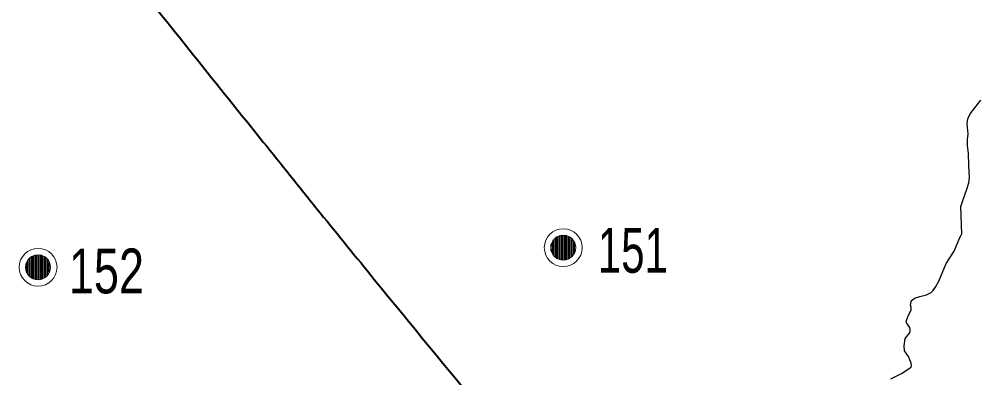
# Model space of a CAD drawing. Extents: x 553962 to 842807, y 8883888 to 9032388.
# Drawn here: x 761111 to 769644, y 8952764 to 8955962 of the extents above; entities that cross this region are included whole.
import ezdxf

# ---------------------------------------------------------------- set-up
doc = ezdxf.new("R2010")
doc.units = 0
doc.header["$LTSCALE"] = 160
for name, color, linetype, lineweight in [('15', 7, 'Continuous', 25), ('21', 7, 'Continuous', 25), ('32', 7, 'Continuous', 13), ('33', 7, 'Continuous', 13)]:
    doc.layers.add(name, color=color, linetype=linetype, lineweight=lineweight)

msp = doc.modelspace()

# ---------------------------------------------------------------- linework, layer by layer
at = {"layer": '15', "lineweight": 40}
msp.add_spline([(761549.2, 8957020.4), (762383.1, 8955993.9), (763257, 8954902.9), (764214.4, 8953717.3), (766168.2, 8951324.4), (767086.6, 8950171.6), (770317.8, 8946184.2), (771971, 8944146), (773006.3, 8942876.2), (773223.4, 8942642.3), (773373.7, 8942274.8), (774008.3, 8940921.5), (774359, 8940136.3), (774475.8, 8939919.1), (774642.8, 8939785.5), (774893.3, 8939668.5), (775511.2, 8939484.7), (775928.6, 8939267.5), (776078.9, 8939184), (776379.5, 8938916.7), (776680.1, 8938749.6), (776830.4, 8938582.6), (777398.1, 8938348.7), (777899.1, 8938231.7), (778550.4, 8938482.3), (779134.8, 8938866.6), (779452.1, 8939250.8), (779569, 8939384.5), (779685.9, 8939351.1), (779852.9, 8939217.4), (780086.7, 8939217.4), (780604.3, 8939451.3), (781055.2, 8939618.4), (781439.3, 8939618.4), (781823.3, 8939518.1), (782090.5, 8939401.2), (782290.9, 8939367.8), (782524.7, 8939518.1), (782858.7, 8939618.4), (783192.6, 8939651.8), (783509.9, 8939818.9), (783910.7, 8940119.6), (784278.1, 8940336.8), (784625.2, 8940434.5)], degree=3, dxfattribs=at)
at = {"layer": '21'}
for points in [[(769504.7, 8954037.1), (769510.6, 8954046.8), (769502, 8954291.1), (769515.2, 8954337.1), (769555.5, 8954446.1), (769572, 8954502.6), (769578.8, 8954546), (769572.1, 8954656.4), (769570.7, 8954765.9), (769561.2, 8954831.6), (769561.4, 8954889.7), (769566.2, 8954940.1), (769559.1, 8955029.8), (769563.1, 8955073.9), (769584.9, 8955116.7), (769680.8, 8955238.5)], [(769194.6, 8953503.5), (769236.9, 8953525.4), (769251.2, 8953538.9), (769279.9, 8953580), (769304.1, 8953627.3), (769370.1, 8953783.8), (769442.9, 8953893.1), (769491.4, 8954015.1), (769504.7, 8954037.1)], [(768878.1, 8952754.6), (768973.8, 8952803.2), (769060, 8952859.2), (769063.1, 8952875.7), (769060, 8952894.5), (769035.2, 8952954.3), (768999.6, 8953006.3), (768996, 8953049.4), (769003.8, 8953113.7), (769042.7, 8953163), (769049.1, 8953178.6), (769050, 8953197.5), (769046.1, 8953212.2), (769015.7, 8953255.6), (769013.3, 8953265.3), (769030.7, 8953318.4), (769059.5, 8953367.2), (769059.5, 8953392.6), (769053.2, 8953413.2), (769058.3, 8953443.6), (769066.7, 8953457.3), (769089.9, 8953473.2), (769136.5, 8953491), (769194.6, 8953503.5)]]:
    msp.add_lwpolyline(points, dxfattribs=at)
at = {"layer": '32'}
for p, q in [((765859, 8953975), (765859, 8953875)), ((765869, 8953995), (765869, 8953855)), ((765879, 8954005), (765879, 8953845)), ((765889, 8954015), (765889, 8953835)), ((765899, 8954025), (765899, 8953825)), ((765909, 8954025), (765909, 8953825)), ((765919, 8954025), (765919, 8953825)), ((765929, 8954035), (765929, 8953815)), ((765939, 8954035), (765939, 8953815)), ((765949, 8954035), (765949, 8953815)), ((765959, 8954035), (765959, 8953815)), ((765969, 8954035), (765969, 8953815)), ((765979, 8954035), (765979, 8953815)), ((765989, 8954035), (765989, 8953815)), ((765999, 8954025), (765999, 8953825)), ((766009, 8954025), (766009, 8953825)), ((766019, 8954015), (766019, 8953835)), ((766029, 8954005), (766029, 8953845)), ((766039, 8953995), (766039, 8953855)), ((766049, 8953985), (766049, 8953865)), ((766059, 8953965), (766059, 8953885)), ((765849, 8953955), (765849, 8953895))]:
    msp.add_line(p, q, dxfattribs=at)
for radius in [168.7, 111]:
    msp.add_circle((765959, 8953925), radius, dxfattribs=at)
at = {"layer": '33'}
for p, q in [((761180, 8953800), (761180, 8953700)), ((761190, 8953820), (761190, 8953680)), ((761200, 8953830), (761200, 8953670)), ((761210, 8953840), (761210, 8953660)), ((761220, 8953850), (761220, 8953650)), ((761230, 8953850), (761230, 8953650)), ((761240, 8953850), (761240, 8953650)), ((761250, 8953860), (761250, 8953640)), ((761260, 8953860), (761260, 8953640)), ((761270, 8953860), (761270, 8953640)), ((761280, 8953860), (761280, 8953640)), ((761290, 8953860), (761290, 8953640)), ((761300, 8953860), (761300, 8953640)), ((761310, 8953860), (761310, 8953640)), ((761320, 8953850), (761320, 8953650)), ((761330, 8953850), (761330, 8953650)), ((761340, 8953840), (761340, 8953660)), ((761350, 8953830), (761350, 8953670)), ((761360, 8953820), (761360, 8953680)), ((761370, 8953810), (761370, 8953690)), ((761380, 8953790), (761380, 8953710)), ((761170, 8953780), (761170, 8953720))]:
    msp.add_line(p, q, dxfattribs=at)
for radius in [168.7, 111]:
    msp.add_circle((761280, 8953750), radius, dxfattribs=at)

# ---------------------------------------------------------------- texts
at = {"layer": '32', "width": 0.7}
msp.add_text('151', height=400, dxfattribs=at).set_placement((766266.8, 8953701.3))
at = {"layer": '33', "width": 0.75}
msp.add_text('152', height=400, dxfattribs=at).set_placement((761554.2, 8953517.1))

doc.saveas('drawing.dxf')
